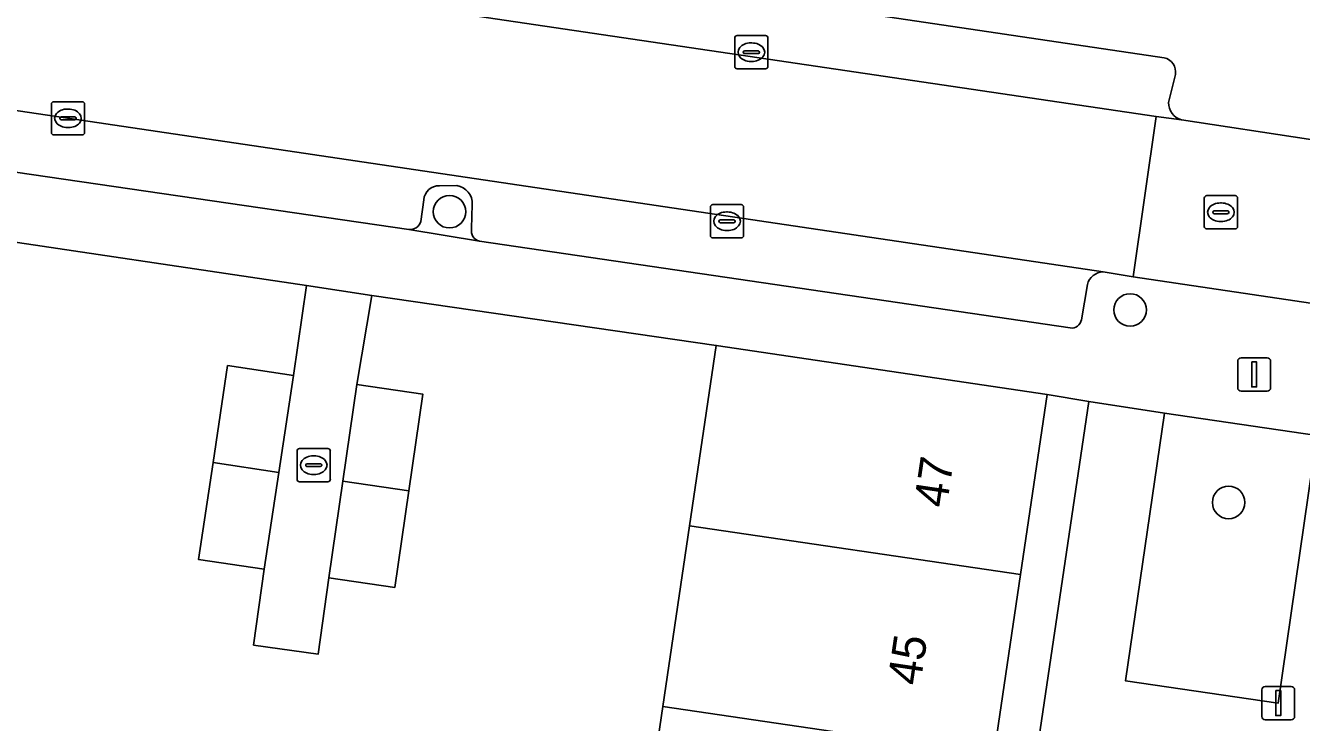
# Model space of a CAD drawing. Extents: x 164148 to 165261, y 382513 to 383432.
# Drawn here: x 164390.1 to 164428.5, y 383319.84 to 383340.79 of the extents above; entities that cross this region are included whole.
import ezdxf

# ---------------------------------------------------------------- set-up
doc = ezdxf.new("R2010")
doc.units = 0
for name, color, linetype in [('IMGEO_Boom', 7, 'Continuous'), ('IMGEO_Erf', 7, 'Continuous'), ('IMGEO_Groenvoorziening', 7, 'Continuous'), ('IMGEO_Kolk', 7, 'Continuous'), ('IMGEO_Lichtmast', 7, 'Continuous'), ('IMGEO_Muur', 7, 'Continuous'), ('IMGEO_Pand', 7, 'Continuous'), ('IMGEO_Pand_nummerreeks', 7, 'Continuous'), ('IMGEO_Parkeervlak_open', 7, 'Continuous'), ('IMGEO_Rijbaan_lokaal_open', 7, 'Continuous'), ('IMGEO_Rioolput', 7, 'Continuous'), ('IMGEO_Voetpad_open', 7, 'Continuous')]:
    doc.layers.add(name, color=color, linetype=linetype)

msp = doc.modelspace()

# ---------------------------------------------------------------- linework, layer by layer
at = {"layer": 'IMGEO_Boom'}
for centre in [(164402.861, 383335.193), (164423.342, 383332.239), (164426.307, 383326.451)]:
    msp.add_circle(centre, 0.489, dxfattribs=at)
at = {"layer": 'IMGEO_Erf'}
msp.add_lwpolyline([(164408.481, 383314.889), (164409.284, 383320.321), (164410.086, 383325.753), (164410.887, 383331.172), (164400.518, 383332.677), (164400.075, 383329.995), (164402.054, 383329.708), (164401.633, 383326.802), (164401.212, 383323.896), (164399.233, 383324.182), (164398.912, 383321.892), (164396.965, 383322.165), (164397.284, 383324.443), (164395.306, 383324.741), (164395.745, 383327.654), (164396.184, 383330.568), (164398.162, 383330.27), (164398.552, 383332.972), (164388.168, 383334.518)], dxfattribs=at)
msp.add_lwpolyline([(164420.843, 383329.7), (164420.043, 383324.282), (164419.24, 383318.85), (164418.437, 383313.418), (164417.634, 383307.986), (164416.831, 383302.554), (164416.031, 383297.135), (164417.275, 383296.961), (164422.097, 383329.482)], close=True, dxfattribs=at)
at = {"layer": 'IMGEO_Groenvoorziening'}
for points in [[(164403.085, 383335.976), (164402.555, 383335.972)], [(164402.087, 383335.551), (164401.993, 383334.903)], [(164403.526, 383334.684), (164403.544, 383335.407)], [(164401.636, 383334.659), (164403.766, 383334.311)]]:
    msp.add_lwpolyline(points, dxfattribs=at)
msp.add_lwpolyline([(164428.965, 383328.467), (164424.375, 383329.132), (164423.209, 383321.084), (164427.799, 383320.419)], close=True, dxfattribs=at)
for centre, radius, start, end in [((164402.539, 383335.519), 0.453, 87.9934, 175.9539), ((164403, 383335.438), 0.545, 356.7614, 81.0233), ((164401.681, 383334.977), 0.321, 261.9945, 346.7086), ((164403.826, 383334.613), 0.308, 166.6855, 258.8315)]:
    msp.add_arc(centre, radius, start, end, dxfattribs=at)
at = {"layer": 'IMGEO_Kolk'}
for p, q in [((164411.443, 383339.562), (164411.443, 383340.414)), ((164411.518, 383340.488), (164412.37, 383340.488)), ((164411.931, 383340.268), (164411.956, 383340.268)), ((164412.444, 383340.414), (164412.444, 383339.562)), ((164411.702, 383339.982), (164411.702, 383339.994)), ((164412.14, 383339.945), (164411.742, 383339.945)), ((164411.745, 383340.031), (164412.143, 383340.031)), ((164412.186, 383339.994), (164412.186, 383339.982)), ((164412.37, 383339.488), (164411.518, 383339.488)), ((164411.954, 383339.708), (164411.929, 383339.708)), ((164390.878, 383337.575), (164390.878, 383338.427)), ((164390.953, 383338.501), (164391.805, 383338.501)), ((164391.879, 383338.427), (164391.879, 383337.575)), ((164391.137, 383337.995), (164391.137, 383338.007)), ((164391.575, 383337.958), (164391.177, 383337.958)), ((164391.18, 383338.044), (164391.578, 383338.044)), ((164391.366, 383338.281), (164391.391, 383338.281)), ((164391.621, 383338.007), (164391.621, 383337.995)), ((164391.389, 383337.721), (164391.364, 383337.721)), ((164391.805, 383337.501), (164390.953, 383337.501)), ((164410.711, 383334.48), (164410.711, 383335.332)), ((164410.786, 383335.406), (164411.638, 383335.406)), ((164411.712, 383335.332), (164411.712, 383334.48)), ((164410.97, 383334.9), (164410.97, 383334.912)), ((164411.408, 383334.863), (164411.01, 383334.863)), ((164411.013, 383334.949), (164411.411, 383334.949)), ((164411.199, 383335.186), (164411.224, 383335.186)), ((164411.454, 383334.912), (164411.454, 383334.9)), ((164411.222, 383334.626), (164411.197, 383334.626)), ((164411.638, 383334.406), (164410.786, 383334.406)), ((164398.273, 383327.147), (164398.273, 383327.999)), ((164398.348, 383328.073), (164399.2, 383328.073)), ((164399.274, 383327.999), (164399.274, 383327.147)), ((164398.532, 383327.567), (164398.532, 383327.579)), ((164398.575, 383327.616), (164398.973, 383327.616)), ((164398.761, 383327.853), (164398.786, 383327.853)), ((164399.016, 383327.579), (164399.016, 383327.567)), ((164398.97, 383327.53), (164398.572, 383327.53)), ((164398.784, 383327.293), (164398.759, 383327.293)), ((164399.2, 383327.073), (164398.348, 383327.073))]:
    msp.add_line(p, q, dxfattribs=at)
for points in [[(164411.443, 383339.562), (164411.443, 383340.414)], [(164411.518, 383340.488), (164412.37, 383340.488)], [(164412.444, 383340.414), (164412.444, 383339.562)], [(164412.37, 383339.488), (164411.518, 383339.488)], [(164390.878, 383337.575), (164390.878, 383338.427)], [(164390.953, 383338.501), (164391.805, 383338.501)], [(164391.879, 383338.427), (164391.879, 383337.575)], [(164391.805, 383337.501), (164390.953, 383337.501)], [(164410.711, 383334.48), (164410.711, 383335.332)], [(164410.786, 383335.406), (164411.638, 383335.406)], [(164411.712, 383335.332), (164411.712, 383334.48)], [(164411.638, 383334.406), (164410.786, 383334.406)], [(164398.273, 383327.147), (164398.273, 383327.999)], [(164398.348, 383328.073), (164399.2, 383328.073)], [(164399.274, 383327.999), (164399.274, 383327.147)], [(164399.2, 383327.073), (164398.348, 383327.073)]]:
    msp.add_lwpolyline(points, dxfattribs=at)
for centre, radius, start, end in [((164411.52, 383340.412), 0.0765, 91.552, 178.448), ((164411.52, 383340.412), 0.0765, 91.552, 178.448), ((164412.368, 383340.412), 0.0765, 1.552, 88.448), ((164412.368, 383340.412), 0.0765, 1.552, 88.448), ((164411.742, 383339.991), 0.0403, 85.8775, 175.7526), ((164411.739, 383339.981), 0.0366, 178.938, 274.7102), ((164412.143, 383339.988), 0.043, 264.8664, 352.4533), ((164412.147, 383339.993), 0.0386, 1.7309, 96.639), ((164411.52, 383339.564), 0.0765, 181.552, 268.448), ((164411.52, 383339.564), 0.0765, 181.552, 268.448), ((164412.368, 383339.564), 0.0765, 271.552, 358.448), ((164412.368, 383339.564), 0.0765, 271.552, 358.448), ((164390.955, 383338.425), 0.0765, 91.552, 178.448), ((164390.955, 383338.425), 0.0765, 91.552, 178.448), ((164391.803, 383338.425), 0.0765, 1.552, 88.448), ((164391.803, 383338.425), 0.0765, 1.552, 88.448), ((164391.177, 383338.004), 0.0403, 85.8775, 175.7526), ((164391.174, 383337.994), 0.0366, 178.938, 274.7102), ((164391.578, 383338.001), 0.043, 264.8664, 352.4533), ((164391.582, 383338.006), 0.0386, 1.7309, 96.639), ((164390.955, 383337.577), 0.0765, 181.552, 268.448), ((164390.955, 383337.577), 0.0765, 181.552, 268.448), ((164391.803, 383337.577), 0.0765, 271.552, 358.448), ((164391.803, 383337.577), 0.0765, 271.552, 358.448), ((164410.788, 383335.33), 0.0765, 91.552, 178.448), ((164410.788, 383335.33), 0.0765, 91.552, 178.448), ((164411.636, 383335.33), 0.0765, 1.552, 88.448), ((164411.636, 383335.33), 0.0765, 1.552, 88.448), ((164411.01, 383334.909), 0.0403, 85.8775, 175.7526), ((164411.007, 383334.899), 0.0366, 178.938, 274.7102), ((164411.411, 383334.906), 0.043, 264.8664, 352.4533), ((164411.415, 383334.911), 0.0386, 1.7309, 96.639), ((164410.788, 383334.482), 0.0765, 181.552, 268.448), ((164410.788, 383334.482), 0.0765, 181.552, 268.448), ((164411.636, 383334.482), 0.0765, 271.552, 358.448), ((164411.636, 383334.482), 0.0765, 271.552, 358.448), ((164398.35, 383327.997), 0.0765, 91.552, 178.448), ((164398.35, 383327.997), 0.0765, 91.552, 178.448), ((164399.198, 383327.997), 0.0765, 1.552, 88.448), ((164399.198, 383327.997), 0.0765, 1.552, 88.448), ((164398.572, 383327.576), 0.0403, 85.8775, 175.7526), ((164398.569, 383327.566), 0.0366, 178.938, 274.7102), ((164398.973, 383327.573), 0.043, 264.8664, 352.4533), ((164398.977, 383327.578), 0.0386, 1.7309, 96.639), ((164398.35, 383327.149), 0.0765, 181.552, 268.448), ((164398.35, 383327.149), 0.0765, 181.552, 268.448), ((164399.198, 383327.149), 0.0765, 271.552, 358.448), ((164399.198, 383327.149), 0.0765, 271.552, 358.448)]:
    msp.add_arc(centre, radius, start, end, dxfattribs=at)
for centre, major_axis, ratio, start_param, end_param in [((164411.93, 383339.988), (-0.387, 0.002), 0.722429, 4.712389, 7.853982), ((164411.955, 383339.988), (-0.39, 0.002), 0.717154, 1.570796, 4.712389), ((164391.365, 383338.001), (-0.387, 0.002), 0.722429, 4.712389, 7.853982), ((164391.39, 383338.001), (-0.39, 0.002), 0.717154, 1.570796, 4.712389), ((164411.198, 383334.906), (-0.387, 0.002), 0.722429, 4.712389, 7.853982), ((164411.223, 383334.906), (-0.39, 0.002), 0.717154, 1.570796, 4.712389), ((164398.76, 383327.573), (-0.387, 0.002), 0.722429, 4.712389, 7.853982), ((164398.785, 383327.573), (-0.39, 0.002), 0.717154, 1.570796, 4.712389)]:
    msp.add_ellipse(centre, major_axis=major_axis, ratio=ratio, start_param=start_param, end_param=end_param, dxfattribs=at)
at = {"layer": 'IMGEO_Lichtmast'}
for p, q in [((164426.581, 383329.901), (164426.581, 383330.701)), ((164426.581, 383330.701), (164426.581, 383329.901)), ((164426.681, 383330.801), (164427.471, 383330.801)), ((164427.471, 383330.801), (164426.681, 383330.801)), ((164427.571, 383330.701), (164427.571, 383329.901)), ((164427.571, 383329.901), (164427.571, 383330.701)), ((164427.471, 383329.801), (164426.681, 383329.801)), ((164426.681, 383329.801), (164427.471, 383329.801)), ((164427.304, 383320.019), (164427.304, 383320.819)), ((164427.304, 383320.819), (164427.304, 383320.019)), ((164427.404, 383320.919), (164428.194, 383320.919)), ((164428.194, 383320.919), (164427.404, 383320.919)), ((164428.294, 383320.819), (164428.294, 383320.019)), ((164428.294, 383320.019), (164428.294, 383320.819)), ((164428.194, 383319.919), (164427.404, 383319.919)), ((164427.404, 383319.919), (164428.194, 383319.919))]:
    msp.add_line(p, q, dxfattribs=at)
for points in [[(164427.001, 383330.676), (164427.151, 383330.676), (164427.151, 383329.926), (164427.001, 383329.926), (164427.001, 383330.676)], [(164427.724, 383320.794), (164427.874, 383320.794), (164427.874, 383320.044), (164427.724, 383320.044), (164427.724, 383320.794)]]:
    msp.add_lwpolyline(points, dxfattribs=at)
for centre, start, end in [((164426.681, 383330.701), 90, 180), ((164426.681, 383330.701), 90, 180), ((164427.471, 383330.701), 0, 90), ((164427.471, 383330.701), 360, 90), ((164426.681, 383329.901), 180, 270), ((164426.681, 383329.901), 180, 270), ((164427.471, 383329.901), 270, 0), ((164427.471, 383329.901), 270, 0), ((164427.404, 383320.819), 90, 180), ((164427.404, 383320.819), 90, 180), ((164428.194, 383320.819), 0, 90), ((164428.194, 383320.819), 360, 90), ((164427.404, 383320.019), 180, 270), ((164427.404, 383320.019), 180, 270), ((164428.194, 383320.019), 270, 0), ((164428.194, 383320.019), 270, 0)]:
    msp.add_arc(centre, 0.1, start, end, dxfattribs=at)
at = {"layer": 'IMGEO_Muur'}
for points in [[(164388.168, 383334.518), (164398.552, 383332.972)], [(164400.518, 383332.677), (164410.887, 383331.172)]]:
    msp.add_lwpolyline(points, dxfattribs=at)
at = {"layer": 'IMGEO_Pand'}
for points in [[(164420.043, 383324.282), (164420.843, 383329.7), (164410.887, 383331.172), (164410.086, 383325.753)], [(164397.723, 383327.356), (164398.162, 383330.27), (164396.184, 383330.568), (164395.745, 383327.654)], [(164399.654, 383327.089), (164401.633, 383326.802), (164402.054, 383329.708), (164400.075, 383329.995)], [(164395.745, 383327.654), (164395.306, 383324.741), (164397.284, 383324.443), (164397.723, 383327.356)], [(164399.654, 383327.089), (164399.233, 383324.182), (164401.212, 383323.896), (164401.633, 383326.802)], [(164420.043, 383324.282), (164410.086, 383325.753), (164409.284, 383320.321), (164419.24, 383318.85)], [(164408.481, 383314.889), (164418.437, 383313.418), (164419.24, 383318.85), (164409.284, 383320.321)]]:
    msp.add_lwpolyline(points, close=True, dxfattribs=at)
at = {"layer": 'IMGEO_Parkeervlak_open'}
for points in [[(164380.597, 383344.493), (164424.122, 383338.051), (164424.89, 383337.956)], [(164424.372, 383339.822), (164390.731, 383344.808)], [(164422.527, 383333.387), (164382.162, 383339.367)], [(164424.501, 383338.477), (164424.709, 383339.322)], [(164384.832, 383337.099), (164401.636, 383334.659)], [(164402.555, 383335.972), (164403.085, 383335.976)], [(164401.993, 383334.903), (164402.087, 383335.551)], [(164403.544, 383335.407), (164403.526, 383334.684)], [(164403.766, 383334.311), (164421.54, 383331.7)], [(164421.879, 383331.946), (164422.056, 383333.007)]]:
    msp.add_lwpolyline(points, dxfattribs=at)
for centre, radius, start, end in [((164424.269, 383339.389), 0.445, 351.3158, 76.6441), ((164425.02, 383338.459), 0.519, 178.0049, 255.4882), ((164402.539, 383335.519), 0.453, 87.9934, 175.9539), ((164403, 383335.438), 0.545, 356.7614, 81.0233), ((164401.681, 383334.977), 0.321, 261.9945, 346.7086), ((164403.826, 383334.613), 0.308, 166.6855, 258.8315), ((164422.569, 383332.853), 0.536, 94.5376, 163.2551), ((164421.588, 383331.99), 0.294, 260.5175, 351.4166)]:
    msp.add_arc(centre, radius, start, end, dxfattribs=at)
at = {"layer": 'IMGEO_Rijbaan_lokaal_open'}
for points in [[(164424.122, 383338.051), (164380.597, 383344.493), (164379.283, 383344.677), (164376.965, 383345.026)], [(164381.368, 383339.465), (164382.162, 383339.367), (164422.527, 383333.387), (164423.431, 383333.238), (164424.122, 383338.051)]]:
    msp.add_lwpolyline(points, dxfattribs=at)
msp.add_lwpolyline([(164431.882, 383331.979), (164432.554, 383331.88), (164433.235, 383336.602), (164432.535, 383336.794), (164424.89, 383337.956), (164424.122, 383338.051), (164423.431, 383333.238)], close=True, dxfattribs=at)
at = {"layer": 'IMGEO_Rioolput'}
for p, q in [((164425.65, 383335.677), (164426.502, 383335.677)), ((164425.575, 383334.751), (164425.575, 383335.603)), ((164426.063, 383335.457), (164426.088, 383335.457)), ((164426.576, 383335.603), (164426.576, 383334.751)), ((164425.834, 383335.171), (164425.834, 383335.183)), ((164426.272, 383335.134), (164425.874, 383335.134)), ((164425.877, 383335.22), (164426.275, 383335.22)), ((164426.086, 383334.897), (164426.061, 383334.897)), ((164426.318, 383335.183), (164426.318, 383335.171)), ((164426.502, 383334.677), (164425.65, 383334.677))]:
    msp.add_line(p, q, dxfattribs=at)
for points in [[(164425.65, 383335.677), (164426.502, 383335.677)], [(164425.575, 383334.751), (164425.575, 383335.603)], [(164426.576, 383335.603), (164426.576, 383334.751)], [(164426.502, 383334.677), (164425.65, 383334.677)]]:
    msp.add_lwpolyline(points, dxfattribs=at)
for centre, radius, start, end in [((164425.652, 383335.601), 0.0765, 91.552, 178.448), ((164425.652, 383335.601), 0.0765, 91.552, 178.448), ((164426.5, 383335.601), 0.0765, 1.552, 88.448), ((164426.5, 383335.601), 0.0765, 1.552, 88.448), ((164425.874, 383335.18), 0.0403, 85.8775, 175.7526), ((164425.871, 383335.17), 0.0366, 178.938, 274.7102), ((164426.275, 383335.177), 0.043, 264.8664, 352.4533), ((164426.279, 383335.182), 0.0386, 1.7309, 96.639), ((164425.652, 383334.753), 0.0765, 181.552, 268.448), ((164425.652, 383334.753), 0.0765, 181.552, 268.448), ((164426.5, 383334.753), 0.0765, 271.552, 358.448), ((164426.5, 383334.753), 0.0765, 271.552, 358.448)]:
    msp.add_arc(centre, radius, start, end, dxfattribs=at)
for centre, major_axis, ratio, start_param, end_param in [((164426.062, 383335.177), (-0.387, 0.002), 0.722429, 4.712389, 7.853982), ((164426.087, 383335.177), (-0.39, 0.002), 0.717154, 1.570796, 4.712389)]:
    msp.add_ellipse(centre, major_axis=major_axis, ratio=ratio, start_param=start_param, end_param=end_param, dxfattribs=at)
at = {"layer": 'IMGEO_Voetpad_open'}
for points in [[(164536.279, 383342.366), (164534.257, 383344.81), (164533.932, 383342.614), (164532.785, 383334.868), (164531.533, 383325.667), (164488.094, 383332.078), (164489.556, 383341.27), (164491.029, 383351.211), (164487.477, 383351.737), (164486.005, 383341.796), (164484.639, 383332.608), (164430.539, 383340.579), (164432.042, 383349.787), (164433.514, 383359.729), (164429.933, 383360.28), (164428.467, 383350.338), (164427.117, 383341.092), (164383.799, 383347.483), (164383.752, 383345.842), (164388.671, 383345.12), (164390.731, 383344.808), (164424.372, 383339.822)], [(164424.709, 383339.322), (164424.501, 383338.477)], [(164376.85, 383338.67), (164376.956, 383336.181), (164378.196, 383335.997), (164388.168, 383334.518), (164398.552, 383332.972), (164400.518, 383332.677), (164410.887, 383331.172), (164420.843, 383329.7), (164422.097, 383329.482), (164424.375, 383329.132), (164428.965, 383328.467), (164431.283, 383328.149), (164432.563, 383327.979), (164442.525, 383326.5), (164452.885, 383324.928), (164454.891, 383324.651), (164465.257, 383323.123), (164475.228, 383321.646), (164476.423, 383321.531)], [(164424.89, 383337.956), (164432.535, 383336.794)], [(164421.54, 383331.7), (164403.766, 383334.311), (164401.636, 383334.659), (164384.832, 383337.099)], [(164431.882, 383331.979), (164423.431, 383333.238), (164422.527, 383333.387)], [(164422.056, 383333.007), (164421.879, 383331.946)]]:
    msp.add_lwpolyline(points, dxfattribs=at)
for points in [[(164400.075, 383329.995), (164400.518, 383332.677), (164398.552, 383332.972), (164398.162, 383330.27), (164397.723, 383327.356), (164397.284, 383324.443), (164396.965, 383322.165), (164398.912, 383321.892), (164399.233, 383324.182), (164399.654, 383327.089)], [(164431.283, 383328.149), (164428.965, 383328.467), (164427.799, 383320.419), (164423.209, 383321.084), (164424.375, 383329.132), (164422.097, 383329.482), (164417.275, 383296.961), (164419.654, 383296.689), (164420.722, 383304.694), (164425.27, 383304.087), (164424.202, 383296.082), (164426.487, 383295.589)]]:
    msp.add_lwpolyline(points, close=True, dxfattribs=at)
for centre, radius, start, end in [((164424.269, 383339.389), 0.445, 351.3158, 76.6441), ((164425.02, 383338.459), 0.519, 178.0049, 255.4882), ((164422.569, 383332.853), 0.536, 94.5376, 163.2551), ((164421.588, 383331.99), 0.294, 260.5175, 351.4166)]:
    msp.add_arc(centre, radius, start, end, dxfattribs=at)

# ---------------------------------------------------------------- texts
at = {"layer": 'IMGEO_Pand_nummerreeks'}
for s, p in [('47', (164417.82, 383326.266)), ('45', (164417.026, 383320.921))]:
    msp.add_text(s, height=1, rotation=81.5513, dxfattribs=at).set_placement(p)

doc.saveas('drawing.dxf')
